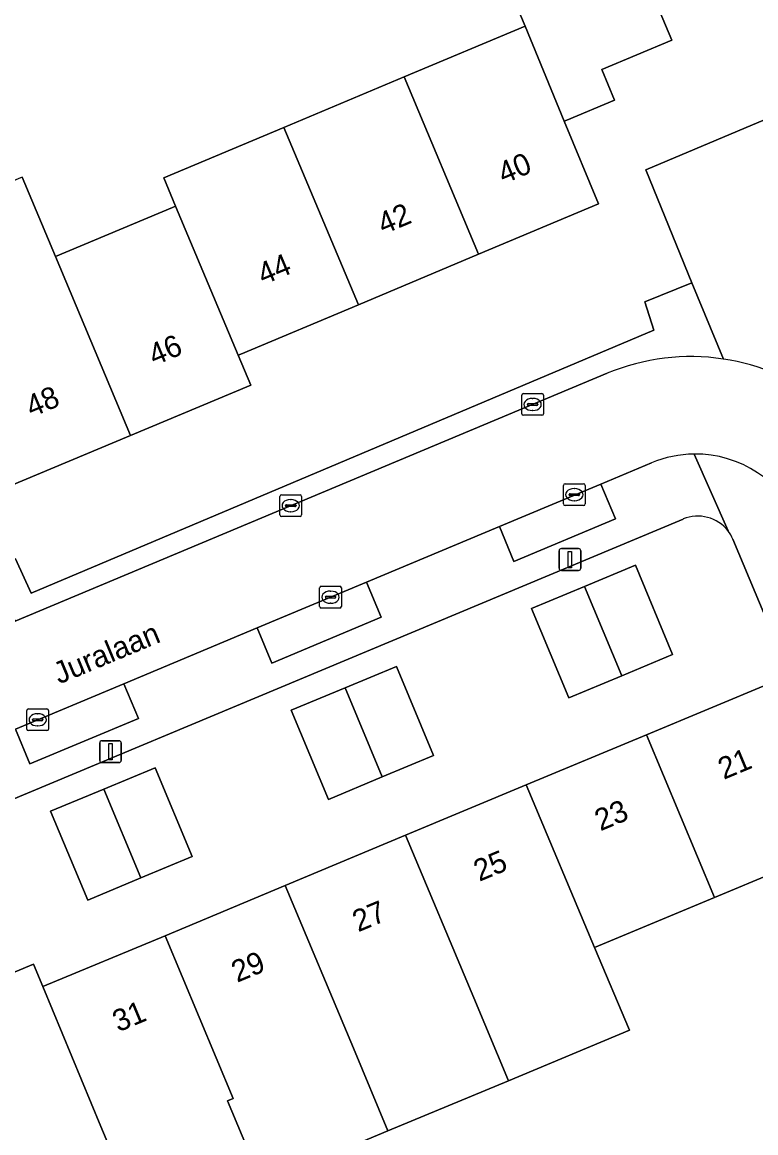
# Model space of a CAD drawing. Extents: x 157767 to 159172, y 387839 to 389425.
# Drawn here: x 158907 to 158940.7, y 388318.8 to 388369.9 of the extents above; entities that cross this region are included whole.
import ezdxf

# ---------------------------------------------------------------- set-up
doc = ezdxf.new("R2010")
doc.units = 0
for name, color, linetype in [('IMGEO_Erf', 7, 'Continuous'), ('IMGEO_Kolk', 7, 'Continuous'), ('IMGEO_Lichtmast', 7, 'Continuous'), ('IMGEO_Openbare_ruimte_label', 7, 'Continuous'), ('IMGEO_Pand', 7, 'Continuous'), ('IMGEO_Pand_nummerreeks', 7, 'Continuous'), ('IMGEO_Parkeervlak_open', 7, 'Continuous'), ('IMGEO_Rijbaan_lokaal_open', 7, 'Continuous'), ('IMGEO_Voetpad_open', 7, 'Continuous')]:
    doc.layers.add(name, color=color, linetype=linetype)

msp = doc.modelspace()

# ---------------------------------------------------------------- linework, layer by layer
at = {"layer": 'IMGEO_Erf'}
for points in [[(158893.417, 388372.607), (158884.594, 388368.881), (158894.893, 388344.493), (158903.706, 388348.215), (158904.663, 388345.949), (158893.85, 388341.383), (158892.902, 388343.626), (158885.364, 388340.443), (158883.881, 388343.954), (158882.795, 388343.494), (158875.426, 388360.972), (158874.528, 388360.59), (158878.652, 388350.839), (158884.896, 388336.062), (158906.695, 388345.22), (158907.404, 388343.63), (158936.033, 388355.736), (158935.63, 388357.041), (158937.782, 388357.912), (158935.672, 388363.11), (158969.976, 388377.598)], [(158906.988, 388362.771), (158908.523, 388359.116), (158913.91, 388361.379), (158914.05, 388361.438), (158913.507, 388362.731), (158919.033, 388365.053), (158924.56, 388367.375), (158930.121, 388369.712), (158927.969, 388374.833)], [(158936.287, 388370.452), (158936.871, 388369.072), (158933.643, 388367.715), (158934.233, 388366.312), (158932.038, 388365.39), (158931.923, 388365.342), (158933.492, 388361.538), (158927.983, 388359.224), (158922.456, 388356.901), (158917.057, 388354.633), (158916.93, 388354.579), (158917.505, 388353.209), (158911.978, 388350.887), (158906.343, 388348.52)], [(158937.383, 388347.046), (158888.736, 388326.717), (158880.705, 388323.361), (158893.823, 388292.144), (158899.058, 388294.336), (158897.337, 388298.45), (158899.336, 388299.286), (158901.233, 388300.08), (158902.954, 388295.966), (158910.118, 388299.087), (158908.398, 388303.199), (158910.394, 388304.035), (158912.289, 388304.828), (158913.986, 388300.773), (158914.482, 388300.989), (158920.208, 388303.484), (158919.763, 388304.545), (158922.702, 388305.775), (158922.262, 388306.827), (158925.004, 388307.974), (158925.064, 388307.831), (158951.129, 388318.735)], [(158951.129, 388318.735), (158939.674, 388346.116)], [(158901.859, 388324.21), (158907.514, 388326.569), (158907.943, 388325.538), (158913.563, 388327.883), (158919.09, 388330.189), (158924.628, 388332.499), (158930.175, 388334.813), (158935.703, 388337.119), (158941.435, 388339.51), (158944.558, 388332.024), (158938.836, 388329.637), (158933.316, 388327.334), (158934.913, 388323.532), (158929.36, 388321.214), (158923.816, 388318.9), (158918.027, 388316.484), (158917.785, 388317.063), (158912.497, 388314.857), (158911.852, 388316.403), (158906.154, 388313.974)]]:
    msp.add_lwpolyline(points, dxfattribs=at)
for points in [[(158930.414, 388342.924), (158932.847, 388343.939), (158935.191, 388344.916), (158936.902, 388340.813), (158934.564, 388339.838), (158932.126, 388338.821)], [(158921.078, 388334.152), (158919.369, 388338.247), (158921.843, 388339.279), (158924.201, 388340.263), (158925.91, 388336.168), (158923.545, 388335.181)], [(158910.01, 388329.519), (158908.306, 388333.602), (158910.743, 388334.619), (158913.112, 388335.607), (158914.816, 388331.524), (158912.452, 388330.538)]]:
    msp.add_lwpolyline(points, close=True, dxfattribs=at)
for centre, radius, start, end in [((158938.059, 388345.424), 1.758, 37.5619, 112.6132), ((158938.043, 388345.415), 1.775, 23.2519, 37.4676)]:
    msp.add_arc(centre, radius, start, end, dxfattribs=at)
at = {"layer": 'IMGEO_Kolk'}
for p, q in [((158929.964, 388351.889), (158929.964, 388352.741)), ((158930.039, 388352.815), (158930.891, 388352.815)), ((158930.452, 388352.595), (158930.477, 388352.595)), ((158930.965, 388352.741), (158930.965, 388351.889)), ((158930.223, 388352.309), (158930.223, 388352.321)), ((158930.661, 388352.272), (158930.263, 388352.272)), ((158930.266, 388352.358), (158930.664, 388352.358)), ((158930.475, 388352.035), (158930.45, 388352.035)), ((158930.707, 388352.321), (158930.707, 388352.309)), ((158930.891, 388351.815), (158930.039, 388351.815)), ((158931.884, 388347.741), (158931.884, 388348.593)), ((158931.959, 388348.667), (158932.811, 388348.667)), ((158932.372, 388348.447), (158932.397, 388348.447)), ((158932.885, 388348.593), (158932.885, 388347.741)), ((158918.844, 388347.234), (158918.844, 388348.086)), ((158918.919, 388348.16), (158919.771, 388348.16)), ((158919.332, 388347.94), (158919.357, 388347.94)), ((158919.845, 388348.086), (158919.845, 388347.234)), ((158932.143, 388348.161), (158932.143, 388348.173)), ((158932.581, 388348.124), (158932.183, 388348.124)), ((158932.186, 388348.21), (158932.584, 388348.21)), ((158932.395, 388347.887), (158932.37, 388347.887)), ((158932.627, 388348.173), (158932.627, 388348.161)), ((158919.103, 388347.654), (158919.103, 388347.666)), ((158919.541, 388347.617), (158919.143, 388347.617)), ((158919.146, 388347.703), (158919.544, 388347.703)), ((158919.355, 388347.38), (158919.33, 388347.38)), ((158919.587, 388347.666), (158919.587, 388347.654)), ((158932.811, 388347.667), (158931.959, 388347.667)), ((158919.771, 388347.16), (158918.919, 388347.16)), ((158920.674, 388343.024), (158920.674, 388343.876)), ((158920.749, 388343.95), (158921.601, 388343.95)), ((158921.675, 388343.876), (158921.675, 388343.024)), ((158920.933, 388343.444), (158920.933, 388343.456)), ((158921.371, 388343.407), (158920.973, 388343.407)), ((158920.976, 388343.493), (158921.374, 388343.493)), ((158921.162, 388343.73), (158921.187, 388343.73)), ((158921.417, 388343.456), (158921.417, 388343.444)), ((158921.601, 388342.95), (158920.749, 388342.95)), ((158921.185, 388343.17), (158921.16, 388343.17)), ((158907.21, 388337.387), (158907.21, 388338.239)), ((158907.285, 388338.313), (158908.137, 388338.313)), ((158908.211, 388338.239), (158908.211, 388337.387)), ((158907.469, 388337.807), (158907.469, 388337.819)), ((158907.907, 388337.77), (158907.509, 388337.77)), ((158907.512, 388337.856), (158907.91, 388337.856)), ((158907.698, 388338.093), (158907.723, 388338.093)), ((158907.953, 388337.819), (158907.953, 388337.807)), ((158908.137, 388337.313), (158907.285, 388337.313)), ((158907.721, 388337.533), (158907.696, 388337.533))]:
    msp.add_line(p, q, dxfattribs=at)
for points in [[(158929.964, 388351.889), (158929.964, 388352.741)], [(158930.039, 388352.815), (158930.891, 388352.815)], [(158930.965, 388352.741), (158930.965, 388351.889)], [(158930.891, 388351.815), (158930.039, 388351.815)], [(158931.884, 388347.741), (158931.884, 388348.593)], [(158931.959, 388348.667), (158932.811, 388348.667)], [(158932.885, 388348.593), (158932.885, 388347.741)], [(158918.844, 388347.234), (158918.844, 388348.086)], [(158918.919, 388348.16), (158919.771, 388348.16)], [(158919.845, 388348.086), (158919.845, 388347.234)], [(158932.811, 388347.667), (158931.959, 388347.667)], [(158919.771, 388347.16), (158918.919, 388347.16)], [(158920.674, 388343.024), (158920.674, 388343.876)], [(158920.749, 388343.95), (158921.601, 388343.95)], [(158921.675, 388343.876), (158921.675, 388343.024)], [(158921.601, 388342.95), (158920.749, 388342.95)], [(158907.21, 388337.387), (158907.21, 388338.239)], [(158907.285, 388338.313), (158908.137, 388338.313)], [(158908.211, 388338.239), (158908.211, 388337.387)], [(158908.137, 388337.313), (158907.285, 388337.313)]]:
    msp.add_lwpolyline(points, dxfattribs=at)
for centre, radius, start, end in [((158930.041, 388352.739), 0.0765, 91.552, 178.448), ((158930.041, 388352.739), 0.0765, 91.552, 178.448), ((158930.889, 388352.739), 0.0765, 1.552, 88.448), ((158930.889, 388352.739), 0.0765, 1.552, 88.448), ((158930.263, 388352.318), 0.0403, 85.8775, 175.7526), ((158930.26, 388352.308), 0.0366, 178.938, 274.7102), ((158930.664, 388352.315), 0.043, 264.8664, 352.4533), ((158930.668, 388352.32), 0.0386, 1.7309, 96.639), ((158930.041, 388351.891), 0.0765, 181.552, 268.448), ((158930.041, 388351.891), 0.0765, 181.552, 268.448), ((158930.889, 388351.891), 0.0765, 271.552, 358.448), ((158930.889, 388351.891), 0.0765, 271.552, 358.448), ((158931.961, 388348.591), 0.0765, 91.552, 178.448), ((158931.961, 388348.591), 0.0765, 91.552, 178.448), ((158932.809, 388348.591), 0.0765, 1.552, 88.448), ((158932.809, 388348.591), 0.0765, 1.552, 88.448), ((158918.921, 388348.084), 0.0765, 91.552, 178.448), ((158918.921, 388348.084), 0.0765, 91.552, 178.448), ((158919.769, 388348.084), 0.0765, 1.552, 88.448), ((158919.769, 388348.084), 0.0765, 1.552, 88.448), ((158932.183, 388348.17), 0.0403, 85.8775, 175.7526), ((158932.18, 388348.16), 0.0366, 178.938, 274.7102), ((158932.584, 388348.167), 0.043, 264.8664, 352.4533), ((158932.588, 388348.172), 0.0386, 1.7309, 96.639), ((158919.143, 388347.663), 0.0403, 85.8775, 175.7526), ((158919.14, 388347.653), 0.0366, 178.938, 274.7102), ((158919.544, 388347.66), 0.043, 264.8664, 352.4533), ((158919.548, 388347.665), 0.0386, 1.7309, 96.639), ((158931.961, 388347.743), 0.0765, 181.552, 268.448), ((158931.961, 388347.743), 0.0765, 181.552, 268.448), ((158932.809, 388347.743), 0.0765, 271.552, 358.448), ((158932.809, 388347.743), 0.0765, 271.552, 358.448), ((158918.921, 388347.236), 0.0765, 181.552, 268.448), ((158918.921, 388347.236), 0.0765, 181.552, 268.448), ((158919.769, 388347.236), 0.0765, 271.552, 358.448), ((158919.769, 388347.236), 0.0765, 271.552, 358.448), ((158920.751, 388343.874), 0.0765, 91.552, 178.448), ((158920.751, 388343.874), 0.0765, 91.552, 178.448), ((158921.599, 388343.874), 0.0765, 1.552, 88.448), ((158921.599, 388343.874), 0.0765, 1.552, 88.448), ((158920.973, 388343.453), 0.0403, 85.8775, 175.7526), ((158920.97, 388343.443), 0.0366, 178.938, 274.7102), ((158921.374, 388343.45), 0.043, 264.8664, 352.4533), ((158921.378, 388343.455), 0.0386, 1.7309, 96.639), ((158920.751, 388343.026), 0.0765, 181.552, 268.448), ((158920.751, 388343.026), 0.0765, 181.552, 268.448), ((158921.599, 388343.026), 0.0765, 271.552, 358.448), ((158921.599, 388343.026), 0.0765, 271.552, 358.448), ((158907.287, 388338.237), 0.0765, 91.552, 178.448), ((158907.287, 388338.237), 0.0765, 91.552, 178.448), ((158908.135, 388338.237), 0.0765, 1.552, 88.448), ((158908.135, 388338.237), 0.0765, 1.552, 88.448), ((158907.509, 388337.816), 0.0403, 85.8775, 175.7526), ((158907.506, 388337.806), 0.0366, 178.938, 274.7102), ((158907.91, 388337.813), 0.043, 264.8664, 352.4533), ((158907.914, 388337.818), 0.0386, 1.7309, 96.639), ((158907.287, 388337.389), 0.0765, 181.552, 268.448), ((158907.287, 388337.389), 0.0765, 181.552, 268.448), ((158908.135, 388337.389), 0.0765, 271.552, 358.448), ((158908.135, 388337.389), 0.0765, 271.552, 358.448)]:
    msp.add_arc(centre, radius, start, end, dxfattribs=at)
for centre, major_axis, ratio, start_param, end_param in [((158930.451, 388352.315), (-0.387, 0.002), 0.722429, 4.712389, 7.853982), ((158930.476, 388352.315), (-0.39, 0.002), 0.717154, 1.570796, 4.712389), ((158932.371, 388348.167), (-0.387, 0.002), 0.722429, 4.712389, 7.853982), ((158932.396, 388348.167), (-0.39, 0.002), 0.717154, 1.570796, 4.712389), ((158919.331, 388347.66), (-0.387, 0.002), 0.722429, 4.712389, 7.853982), ((158919.356, 388347.66), (-0.39, 0.002), 0.717154, 1.570796, 4.712389), ((158921.161, 388343.45), (-0.387, 0.002), 0.722429, 4.712389, 7.853982), ((158921.186, 388343.45), (-0.39, 0.002), 0.717154, 1.570796, 4.712389), ((158907.697, 388337.813), (-0.387, 0.002), 0.722429, 4.712389, 7.853982), ((158907.722, 388337.813), (-0.39, 0.002), 0.717154, 1.570796, 4.712389)]:
    msp.add_ellipse(centre, major_axis=major_axis, ratio=ratio, start_param=start_param, end_param=end_param, dxfattribs=at)
at = {"layer": 'IMGEO_Lichtmast'}
for p, q in [((158931.686, 388344.783), (158931.686, 388345.583)), ((158931.686, 388345.583), (158931.686, 388344.783)), ((158931.786, 388345.683), (158932.576, 388345.683)), ((158932.576, 388345.683), (158931.786, 388345.683)), ((158932.676, 388345.583), (158932.676, 388344.783)), ((158932.676, 388344.783), (158932.676, 388345.583)), ((158932.576, 388344.683), (158931.786, 388344.683)), ((158931.786, 388344.683), (158932.576, 388344.683)), ((158910.56, 388335.947), (158910.56, 388336.747)), ((158910.56, 388336.747), (158910.56, 388335.947)), ((158910.66, 388336.847), (158911.45, 388336.847)), ((158911.45, 388336.847), (158910.66, 388336.847)), ((158911.55, 388336.747), (158911.55, 388335.947)), ((158911.55, 388335.947), (158911.55, 388336.747)), ((158911.45, 388335.847), (158910.66, 388335.847)), ((158910.66, 388335.847), (158911.45, 388335.847))]:
    msp.add_line(p, q, dxfattribs=at)
for points in [[(158932.106, 388345.558), (158932.256, 388345.558), (158932.256, 388344.808), (158932.106, 388344.808), (158932.106, 388345.558)], [(158910.98, 388336.722), (158911.13, 388336.722), (158911.13, 388335.972), (158910.98, 388335.972), (158910.98, 388336.722)]]:
    msp.add_lwpolyline(points, dxfattribs=at)
for centre, start, end in [((158931.786, 388345.583), 90, 180), ((158931.786, 388345.583), 90, 180), ((158932.576, 388345.583), 0, 90), ((158932.576, 388345.583), 360, 90), ((158931.786, 388344.783), 180, 270), ((158931.786, 388344.783), 180, 270), ((158932.576, 388344.783), 270, 0), ((158932.576, 388344.783), 270, 0), ((158910.66, 388336.747), 90, 180), ((158910.66, 388336.747), 90, 180), ((158911.45, 388336.747), 0, 90), ((158911.45, 388336.747), 360, 90), ((158910.66, 388335.947), 180, 270), ((158910.66, 388335.947), 180, 270), ((158911.45, 388335.947), 270, 0), ((158911.45, 388335.947), 270, 0)]:
    msp.add_arc(centre, 0.1, start, end, dxfattribs=at)
at = {"layer": 'IMGEO_Pand'}
for points in [[(158936.287, 388370.452), (158933.455, 388377.138), (158927.969, 388374.833), (158930.121, 388369.712), (158931.923, 388365.342), (158932.038, 388365.39), (158934.233, 388366.312), (158933.643, 388367.715), (158936.871, 388369.072)], [(158931.923, 388365.342), (158930.121, 388369.712), (158924.56, 388367.375), (158927.983, 388359.224), (158933.492, 388361.538)], [(158922.456, 388356.901), (158927.983, 388359.224), (158924.56, 388367.375), (158919.033, 388365.053)], [(158919.033, 388365.053), (158913.507, 388362.731), (158914.05, 388361.438), (158916.93, 388354.579), (158917.057, 388354.633), (158922.456, 388356.901)], [(158908.523, 388359.116), (158906.988, 388362.771), (158901.35, 388360.403), (158902.886, 388356.748), (158904.406, 388353.13), (158906.343, 388348.52), (158911.978, 388350.887)], [(158914.05, 388361.438), (158913.91, 388361.379), (158908.523, 388359.116), (158911.978, 388350.887), (158917.505, 388353.209), (158916.93, 388354.579)], [(158934.564, 388339.838), (158936.902, 388340.813), (158935.191, 388344.916), (158932.847, 388343.939)], [(158934.564, 388339.838), (158932.847, 388343.939), (158930.414, 388342.924), (158932.126, 388338.821)], [(158923.545, 388335.181), (158925.91, 388336.168), (158924.201, 388340.263), (158921.843, 388339.279)], [(158923.545, 388335.181), (158921.843, 388339.279), (158919.369, 388338.247), (158921.078, 388334.152)], [(158935.703, 388337.119), (158938.836, 388329.637), (158944.558, 388332.024), (158941.435, 388339.51)], [(158935.703, 388337.119), (158930.175, 388334.813), (158933.316, 388327.334), (158938.836, 388329.637)], [(158912.452, 388330.538), (158914.816, 388331.524), (158913.112, 388335.607), (158910.743, 388334.619)], [(158912.452, 388330.538), (158910.743, 388334.619), (158908.306, 388333.602), (158910.01, 388329.519)], [(158930.175, 388334.813), (158924.628, 388332.499), (158927.765, 388325.018), (158929.36, 388321.214), (158934.913, 388323.532), (158933.316, 388327.334)], [(158924.628, 388332.499), (158919.09, 388330.189), (158922.223, 388322.706), (158923.816, 388318.9), (158929.36, 388321.214), (158927.765, 388325.018)], [(158919.09, 388330.189), (158913.563, 388327.883), (158916.696, 388320.401), (158916.437, 388320.293), (158917.785, 388317.063), (158918.027, 388316.484), (158923.816, 388318.9), (158922.223, 388322.706)], [(158913.563, 388327.883), (158907.943, 388325.538), (158910.615, 388319.111), (158911.057, 388318.048), (158911.149, 388318.086), (158911.852, 388316.403), (158912.497, 388314.857), (158917.785, 388317.063), (158916.437, 388320.293), (158916.696, 388320.401)], [(158907.943, 388325.538), (158907.514, 388326.569), (158901.859, 388324.21), (158904.969, 388316.755), (158906.154, 388313.974), (158911.852, 388316.403), (158911.149, 388318.086), (158911.057, 388318.048), (158910.615, 388319.111)]]:
    msp.add_lwpolyline(points, close=True, dxfattribs=at)
at = {"layer": 'IMGEO_Parkeervlak_open'}
for points in [[(158933.606, 388348.653), (158928.936, 388346.698), (158929.602, 388345.097), (158934.27, 388347.058)], [(158922.834, 388344.143), (158917.799, 388342.034), (158918.47, 388340.42), (158923.504, 388342.531)], [(158911.675, 388339.47), (158906.686, 388337.381), (158907.349, 388335.789), (158912.342, 388337.867)]]:
    msp.add_lwpolyline(points, close=True, dxfattribs=at)
at = {"layer": 'IMGEO_Rijbaan_lokaal_open'}
for points in [[(158933.898, 388353.747), (158906.669, 388342.353), (158887.068, 388334.151), (158885.885, 388333.656), (158879.529, 388330.996), (158876.988, 388332.381), (158879.641, 388326.056), (158887.633, 388329.402), (158889.672, 388330.256), (158894.704, 388332.364), (158906.686, 388337.381), (158911.675, 388339.47), (158917.799, 388342.034), (158922.834, 388344.143), (158928.936, 388346.698)], [(158928.936, 388346.698), (158933.606, 388348.653), (158935.934, 388349.628)]]:
    msp.add_lwpolyline(points, dxfattribs=at)
for centre, radius, start, end in [((158937.741, 388344.554), 9.964, 81.3698, 112.6847), ((158937.74, 388344.566), 9.952, 23.0354, 81.3555), ((158937.946, 388344.847), 5.187, 90.6234, 112.8289), ((158937.948, 388344.832), 5.203, 22.6112, 90.6421)]:
    msp.add_arc(centre, radius, start, end, dxfattribs=at)
at = {"layer": 'IMGEO_Voetpad_open'}
for points in [[(158952.229, 388356.968), (158951.95, 388357.634), (158945.031, 388354.681), (158942.998, 388359.515), (158949.942, 388362.426), (158950.218, 388361.768), (158952.865, 388362.877), (158974.612, 388372.008), (158973.825, 388373.847), (158971.863, 388373.052), (158969.976, 388377.598), (158935.672, 388363.11), (158937.782, 388357.912), (158939.236, 388354.405)], [(158939.236, 388354.405), (158937.782, 388357.912), (158935.63, 388357.041), (158936.033, 388355.736), (158907.404, 388343.63), (158906.695, 388345.22), (158884.896, 388336.062), (158885.885, 388333.656), (158887.068, 388334.151), (158886.206, 388336.153), (158904.275, 388343.658), (158905.355, 388344.107), (158905.829, 388344.304), (158906.669, 388342.353), (158933.898, 388353.747)], [(158937.89, 388350.034), (158939.452, 388346.495)], [(158939.452, 388346.495), (158937.89, 388350.034)], [(158935.934, 388349.628), (158933.606, 388348.653), (158934.27, 388347.058), (158929.602, 388345.097), (158928.936, 388346.698), (158922.834, 388344.143), (158923.504, 388342.531), (158918.47, 388340.42), (158917.799, 388342.034), (158911.675, 388339.47), (158912.342, 388337.867), (158907.349, 388335.789), (158906.686, 388337.381)], [(158888.736, 388326.717), (158937.383, 388347.046)], [(158939.674, 388346.116), (158951.129, 388318.735), (158951.632, 388317.532), (158953.599, 388312.83), (158964.69, 388286.679)]]:
    msp.add_lwpolyline(points, dxfattribs=at)
for centre, radius, start, end in [((158937.741, 388344.554), 9.964, 81.3698, 112.6847), ((158937.74, 388344.566), 9.952, 23.0354, 81.3555), ((158937.946, 388344.847), 5.187, 90.6234, 112.8289), ((158937.948, 388344.832), 5.203, 22.6112, 90.6421), ((158938.059, 388345.424), 1.758, 37.5619, 112.6132), ((158938.043, 388345.415), 1.775, 23.2519, 37.4676)]:
    msp.add_arc(centre, radius, start, end, dxfattribs=at)

# ---------------------------------------------------------------- texts
at = {"layer": 'IMGEO_Openbare_ruimte_label'}
msp.add_text('Juralaan', height=1, rotation=22.6419, dxfattribs=at).set_placement((158908.692, 388339.436))
at = {"layer": 'IMGEO_Pand_nummerreeks'}
for s, rotation, p in [('40', 22.7923, (158929.134, 388362.441)), ('42', 22.7898, (158923.603, 388360.117)), ('44', 22.7923, (158918.081, 388357.797)), ('46', 22.7865, (158913.072, 388354.081)), ('48', 22.7865, (158907.43, 388351.71)), ('21', 22.6441, (158939.255, 388335.047)), ('23', 22.6441, (158933.583, 388332.68)), ('25', 22.6433, (158928.015, 388330.357)), ('27', 22.6433, (158922.447, 388328.035)), ('29', 22.6433, (158916.879, 388325.712)), ('31', 22.6433, (158911.415, 388323.433))]:
    msp.add_text(s, height=1, rotation=rotation, dxfattribs=at).set_placement(p)

doc.saveas('drawing.dxf')
